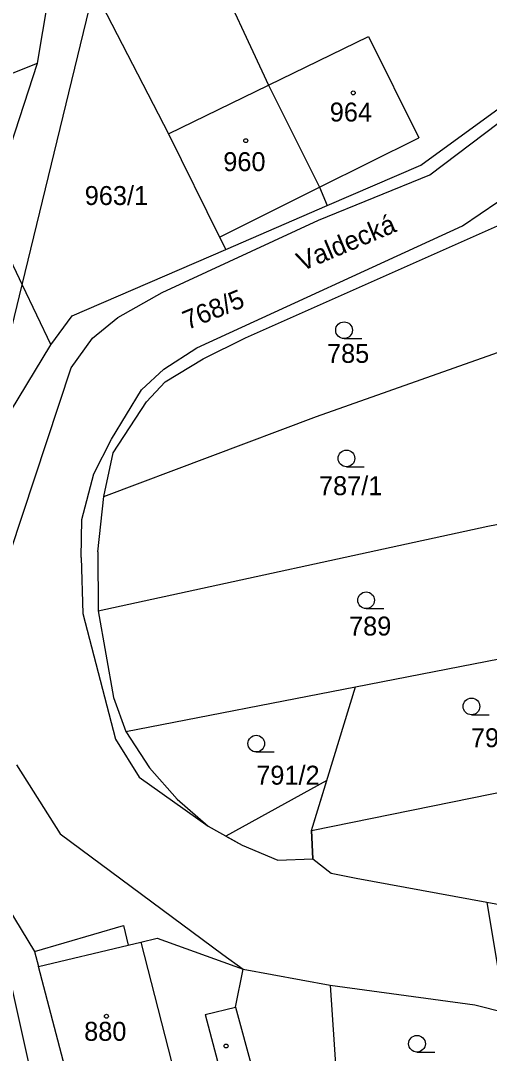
# Model space of a CAD drawing. Extents: x -785744 to -782822, y -1067550 to -1063910.
# Drawn here: x -783617 to -783575, y -1066020.9 to -1065928.2 of the extents above; entities that cross this region are included whole.
import ezdxf

# ---------------------------------------------------------------- set-up
doc = ezdxf.new("R2010")
doc.units = 0
for name, color, linetype in [('Hranice parcel', 7, 'Continuous'), ('Parcelní čísla', 7, 'Continuous'), ('Pop_ČP_popisy', 7, 'Continuous'), ('Vnitřní kresba', 7, 'Continuous'), ('Věcná břemena k části', 7, 'Continuous'), ('Značky budov', 7, 'Continuous'), ('Značky kultur', 7, 'Continuous')]:
    doc.layers.add(name, color=color, linetype=linetype)

msp = doc.modelspace()

# ---------------------------------------------------------------- linework, layer by layer
at = {"layer": 'Hranice parcel'}
for p, q in [((-783586.97, -1065987.99), (-783566.09, -1065983.93)), ((-783607.61, -1065992.01), (-783586.97, -1065987.99)), ((-783590.92, -1066000.88), (-783586.97, -1065987.99))]:
    msp.add_line(p, q, dxfattribs=at)
for points in [[(-783615.53, -1065932.05), (-783611.6, -1065908.75)], [(-783600.04, -1065922.75), (-783594.78, -1065934.01)], [(-783610.23, -1065925.85), (-783603.78, -1065938.37)], [(-783619.96, -1065945.55), (-783615.53, -1065932.05)], [(-783581.1, -1065941.18), (-783568.48, -1065932.01)], [(-783594.78, -1065934.01), (-783590.21, -1065943.17)], [(-783603.78, -1065938.37), (-783599.19, -1065947.64)], [(-783589.52, -1065944.82), (-783581.1, -1065941.18)], [(-783590.21, -1065943.17), (-783589.52, -1065944.82)], [(-783619.96, -1065945.55), (-783616.91, -1065951.92)], [(-783598.62, -1065948.75), (-783589.52, -1065944.82)], [(-783596.86, -1065956.69), (-783573.7, -1065946.41)], [(-783599.19, -1065947.64), (-783598.62, -1065948.75)], [(-783612.41, -1065954.72), (-783598.62, -1065948.75)], [(-783620.82, -1065968), (-783616.91, -1065951.92)], [(-783614.34, -1065957.3), (-783612.41, -1065954.72)], [(-783600.67, -1065958.58), (-783596.86, -1065956.69)], [(-783620.82, -1065968), (-783614.34, -1065957.3)], [(-783590.48, -1065963.75), (-783571.69, -1065957.09)], [(-783604.07, -1065960.64), (-783600.67, -1065958.58)], [(-783605.73, -1065962.42), (-783604.07, -1065960.64)], [(-783608.74, -1065966.99), (-783605.73, -1065962.42)], [(-783609.59, -1065970.91), (-783590.48, -1065963.75)], [(-783609.59, -1065970.91), (-783608.74, -1065966.99)], [(-783610.1, -1065975.89), (-783609.59, -1065970.91)], [(-783575.09, -1065973.58), (-783566.33, -1065971.91)], [(-783610.09, -1065981.18), (-783575.09, -1065973.58)], [(-783610.1, -1065975.89), (-783610.09, -1065981.18)], [(-783610.09, -1065981.18), (-783608.7, -1065988.95)], [(-783608.7, -1065988.95), (-783607.61, -1065992.01)], [(-783607.61, -1065992.01), (-783605.48, -1065995.27)], [(-783617.43, -1065995), (-783613.5, -1066001.18)], [(-783605.48, -1065995.27), (-783603, -1065998.06)], [(-783590.92, -1066000.88), (-783562.24, -1065995.06)], [(-783603, -1065998.06), (-783600.2, -1066000.48)], [(-783600.2, -1066000.48), (-783597.17, -1066002.19)], [(-783590.92, -1066000.88), (-783590.8, -1066003.42)], [(-783621.91, -1066001.73), (-783615.79, -1066011.75)], [(-783613.5, -1066001.18), (-783598.88, -1066012)], [(-783597.17, -1066002.19), (-783593.94, -1066003.53)], [(-783593.94, -1066003.53), (-783590.8, -1066003.42)], [(-783590.8, -1066003.42), (-783589.15, -1066004.7)], [(-783589.15, -1066004.7), (-783586.92, -1066005.15)], [(-783586.92, -1066005.15), (-783575.19, -1066007.31)], [(-783575.19, -1066007.31), (-783563.97, -1066009.37)], [(-783575.19, -1066007.31), (-783573.54, -1066017.22)], [(-783615.79, -1066011.75), (-783607.82, -1066009.41)], [(-783607.82, -1066009.41), (-783607.39, -1066011.16)], [(-783607.39, -1066011.16), (-783606.25, -1066010.89)], [(-783606.25, -1066010.89), (-783604.78, -1066010.54)], [(-783604.78, -1066010.54), (-783597.06, -1066013.31)], [(-783615.79, -1066011.75), (-783615.43, -1066013.09)], [(-783598.88, -1066012), (-783597.06, -1066013.31)], [(-783612.43, -1066024.59), (-783615.43, -1066013.09)], [(-783597.75, -1066016.73), (-783597.06, -1066013.31)], [(-783597.06, -1066013.31), (-783589.25, -1066014.76)], [(-783589.25, -1066014.76), (-783576.26, -1066016.52)], [(-783589.25, -1066014.76), (-783588.19, -1066030.72)], [(-783597.75, -1066016.73), (-783596.21, -1066022.44)], [(-783576.26, -1066016.52), (-783573.54, -1066017.22)]]:
    msp.add_lwpolyline(points, dxfattribs=at)
at = {"layer": 'Vnitřní kresba'}
for points in [[(-783616.91, -1065951.92), (-783607.73, -1065914.12)], [(-783594.78, -1065934.01), (-783585.8, -1065929.66)], [(-783585.8, -1065929.66), (-783581.29, -1065938.73)], [(-783624.63, -1065935.67), (-783615.53, -1065932.05)], [(-783580.3, -1065942.05), (-783567.92, -1065932.71)], [(-783603.78, -1065938.37), (-783594.78, -1065934.01)], [(-783577.38, -1065946.63), (-783564.68, -1065938.03)], [(-783590.21, -1065943.17), (-783581.29, -1065938.73)], [(-783590.31, -1065946.13), (-783580.3, -1065942.05)], [(-783599.19, -1065947.64), (-783590.21, -1065943.17)], [(-783604.33, -1065952.61), (-783590.31, -1065946.13)], [(-783601.23, -1065957.58), (-783577.38, -1065946.63)], [(-783616.91, -1065951.92), (-783614.34, -1065957.3)], [(-783608.33, -1065954.86), (-783604.33, -1065952.61)], [(-783610.6, -1065956.72), (-783608.33, -1065954.86)], [(-783612.52, -1065959.39), (-783610.6, -1065956.72)], [(-783604.2, -1065959.49), (-783601.23, -1065957.58)], [(-783617.95, -1065975.86), (-783612.52, -1065959.39)], [(-783606.18, -1065961.35), (-783604.2, -1065959.49)], [(-783608.89, -1065965.77), (-783606.18, -1065961.35)], [(-783610.48, -1065968.88), (-783608.89, -1065965.77)], [(-783611.54, -1065972.99), (-783610.48, -1065968.88)], [(-783611.62, -1065976.39), (-783611.54, -1065972.99)], [(-783611.62, -1065976.39), (-783611.47, -1065981.41)], [(-783611.47, -1065981.41), (-783608.53, -1065992.7)], [(-783608.53, -1065992.7), (-783606.39, -1065996.1)], [(-783606.39, -1065996.1), (-783600.2, -1066000.48)], [(-783615.43, -1066013.09), (-783607.39, -1066011.16)], [(-783606.25, -1066010.89), (-783602.87, -1066024.08)], [(-783600.47, -1066017.4), (-783597.75, -1066016.73)], [(-783600.47, -1066017.4), (-783598.94, -1066023.16)]]:
    msp.add_lwpolyline(points, dxfattribs=at)
at = {"layer": 'Věcná břemena k části'}
for points in [[(-783589.54, -1065996.39), (-783598.61, -1066001.38)], [(-783590.92, -1066000.88), (-783589.54, -1065996.39)], [(-783590.8, -1066003.42), (-783590.92, -1066000.88)], [(-783598.61, -1066001.38), (-783597.17, -1066002.19)], [(-783597.17, -1066002.19), (-783593.94, -1066003.53)], [(-783593.94, -1066003.53), (-783590.8, -1066003.42)], [(-783615.47, -1066025.52), (-783618.89, -1066010.15)]]:
    msp.add_lwpolyline(points, dxfattribs=at)
at = {"layer": 'Značky budov'}
for centre in [(-783587.18, -1065934.71), (-783596.83, -1065939), (-783609.34, -1066017.55), (-783598.6, -1066020.22)]:
    msp.add_circle(centre, 0.175, dxfattribs=at)
at = {"layer": 'Značky kultur'}
for p, q in [((-783588.01, -1065956.75), (-783586.41, -1065956.75)), ((-783587.79, -1065968.25), (-783586.19, -1065968.25)), ((-783586.03, -1065980.98), (-783584.43, -1065980.98)), ((-783576.57, -1065990.5), (-783574.97, -1065990.5)), ((-783595.89, -1065993.84), (-783594.29, -1065993.84)), ((-783581.46, -1066020.76), (-783579.86, -1066020.76))]:
    msp.add_line(p, q, dxfattribs=at)
for centre in [(-783588.01, -1065956), (-783587.79, -1065967.5), (-783586.03, -1065980.23), (-783576.57, -1065989.75), (-783595.89, -1065993.09), (-783581.46, -1066020.01)]:
    msp.add_circle(centre, 0.75, dxfattribs=at)

# ---------------------------------------------------------------- texts
at = {"layer": 'Parcelní čísla'}
for s, p in [('964', (-783589.29, -1065937.28)), ('960', (-783598.85, -1065941.73)), ('963/1', (-783611.29, -1065944.77)), ('785', (-783589.54, -1065958.93)), ('787/1', (-783590.26, -1065970.8)), ('789', (-783587.56, -1065983.39)), ('791/1', (-783576.62, -1065993.41)), ('791/2', (-783595.89, -1065996.77)), ('880', (-783611.34, -1066019.75))]:
    msp.add_text(s, height=1.7, dxfattribs=at).set_placement(p)
msp.add_text('768/5', height=1.7, rotation=22.06287, dxfattribs=at).set_placement((-783602.07, -1065955.99))
at = {"layer": 'Pop_ČP_popisy'}
msp.add_text('Valdecká', height=1.7, rotation=22.80906, dxfattribs=at).set_placement((-783591.81, -1065950.74))

doc.saveas('drawing.dxf')
